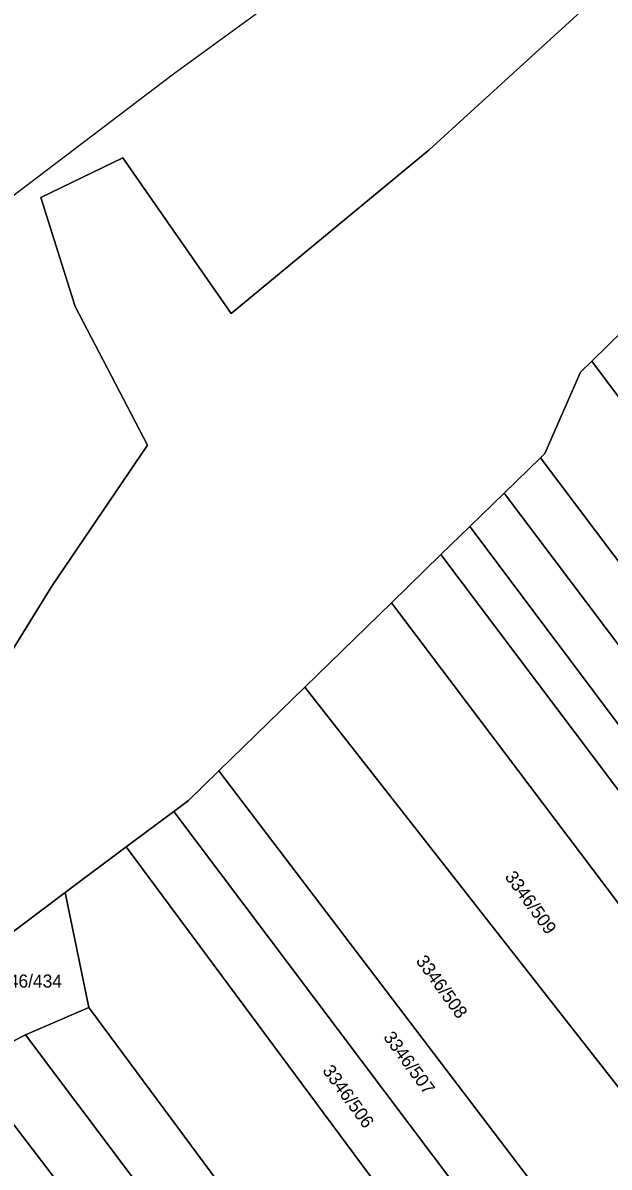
# Model space of a CAD drawing. Extents: x -262715 to -259381, y -1237238 to -1231182.
# Drawn here: x -262302.3 to -262212.1, y -1234785.2 to -1234609.3 of the extents above; entities that cross this region are included whole.
import ezdxf

# ---------------------------------------------------------------- set-up
doc = ezdxf.new("R2010")
doc.units = 0
for name, color, linetype in [('body_kn', 7, 'Continuous'), ('katuz_linie', 7, 'Continuous'), ('kladpar_druhypozemkov', 7, 'Continuous'), ('kladpar_hranice', 7, 'Continuous'), ('kladpar_parcelnecisla', 7, 'Continuous'), ('kladpar_plochy', 7, 'Continuous'), ('zuob_linie', 7, 'Continuous'), ('zuob_plochy', 7, 'Continuous')]:
    doc.layers.add(name, color=color, linetype=linetype)

msp = doc.modelspace()

# ---------------------------------------------------------------- linework, layer by layer
at = {"layer": 'body_kn'}
for p, q in [((-262279.11, -1234617.14), (-262279.11, -1234617.14)), ((-262286.9, -1234630.03), (-262286.9, -1234630.03)), ((-262239.79, -1234628.83), (-262239.79, -1234628.83)), ((-262299.51, -1234636.14), (-262299.51, -1234636.14)), ((-262294.24, -1234652.91), (-262294.24, -1234652.91)), ((-262270.23, -1234653.97), (-262270.23, -1234653.97)), ((-262214.78, -1234661.31), (-262214.78, -1234661.31)), ((-262216.5, -1234663), (-262216.5, -1234663)), ((-262283.09, -1234674.23), (-262283.09, -1234674.23)), ((-262222.69, -1234676.17), (-262222.69, -1234676.17)), ((-262222, -1234675.5), (-262222, -1234675.5)), ((-262228.24, -1234681.57), (-262228.24, -1234681.57)), ((-262233.53, -1234686.71), (-262233.53, -1234686.71)), ((-262237.98, -1234691.04), (-262237.98, -1234691.04)), ((-262297.81, -1234695.86), (-262297.81, -1234695.86)), ((-262245.59, -1234698.44), (-262245.59, -1234698.44)), ((-262258.9, -1234711.39), (-262258.9, -1234711.39)), ((-262272.15, -1234724.28), (-262272.15, -1234724.28)), ((-262276.8, -1234728.8), (-262276.8, -1234728.8)), ((-262279.05, -1234730.53), (-262279.05, -1234730.53)), ((-262286.37, -1234735.96), (-262286.37, -1234735.96)), ((-262286.37, -1234735.96), (-262286.37, -1234735.96)), ((-262295.76, -1234742.98), (-262295.76, -1234742.98)), ((-262295.76, -1234742.98), (-262295.76, -1234742.98)), ((-262292.12, -1234760.65), (-262292.12, -1234760.65)), ((-262292.12, -1234760.65), (-262292.12, -1234760.65)), ((-262301.84, -1234764.86), (-262301.84, -1234764.86)), ((-262301.84, -1234764.86), (-262301.84, -1234764.86))]:
    msp.add_line(p, q, dxfattribs=at)
at = {"layer": 'katuz_linie'}
msp.add_lwpolyline([(-262316.64, -1234790.23), (-262313.6, -1234780.15), (-262312.8, -1234777.5), (-262362.2, -1234784), (-262406.17, -1234740.01), (-262380.1, -1234681.14), (-262351.88, -1234658.38), (-262318.13, -1234646.68), (-262279.11, -1234617.14), (-262247.54, -1234594.15)], dxfattribs=at)
at = {"layer": 'kladpar_druhypozemkov'}
for p, q in [((-262221.83, -1234744.87), (-262221.83, -1234744.87)), ((-262300.21, -1234755.05), (-262300.21, -1234755.05)), ((-262235.5, -1234758.32), (-262235.5, -1234758.32)), ((-262246.98, -1234764.93), (-262246.98, -1234764.93)), ((-262249.79, -1234774.57), (-262249.79, -1234774.57))]:
    msp.add_line(p, q, dxfattribs=at)
at = {"layer": 'kladpar_hranice'}
for points in [[(-262380.1, -1234681.14), (-262351.88, -1234658.38), (-262318.13, -1234646.68), (-262279.11, -1234617.14), (-262247.54, -1234594.15)], [(-262214.17, -1234605.42), (-262239.79, -1234628.83), (-262270.23, -1234653.97), (-262286.9, -1234630.03), (-262299.51, -1234636.14), (-262294.24, -1234652.91), (-262283.09, -1234674.23), (-262297.81, -1234695.86), (-262310.59, -1234716.5), (-262319.43, -1234723.95), (-262340.23, -1234719.46), (-262351.92, -1234709.54), (-262363.74, -1234697.21), (-262380.1, -1234681.14)], [(-262310.59, -1234716.5), (-262297.81, -1234695.86), (-262283.09, -1234674.23), (-262294.24, -1234652.91), (-262299.51, -1234636.14), (-262286.9, -1234630.03), (-262270.23, -1234653.97), (-262239.79, -1234628.83), (-262214.17, -1234605.42)], [(-262209.85, -1234656.48), (-262214.78, -1234661.31), (-262216.5, -1234663), (-262222, -1234675.5), (-262222.69, -1234676.17), (-262228.24, -1234681.57), (-262233.53, -1234686.71), (-262237.98, -1234691.04), (-262245.59, -1234698.44), (-262258.9, -1234711.39), (-262272.15, -1234724.28), (-262276.8, -1234728.8), (-262279.05, -1234730.53), (-262286.37, -1234735.96), (-262295.76, -1234742.98), (-262306.2, -1234750.8)], [(-262116.99, -1234780.55), (-262123.92, -1234782.51), (-262214.78, -1234661.31), (-262209.85, -1234656.48), (-262116.99, -1234780.55)], [(-262123.92, -1234782.51), (-262132.16, -1234784.84), (-262138.53, -1234787.73), (-262222.69, -1234676.17), (-262222, -1234675.5), (-262216.5, -1234663), (-262214.78, -1234661.31), (-262123.92, -1234782.51)], [(-262138.53, -1234787.73), (-262145.74, -1234791), (-262228.24, -1234681.57), (-262222.69, -1234676.17), (-262138.53, -1234787.73)], [(-262145.74, -1234791), (-262152.8, -1234794.21), (-262233.53, -1234686.71), (-262228.24, -1234681.57), (-262145.74, -1234791)], [(-262152.8, -1234794.21), (-262158.31, -1234796.71), (-262237.98, -1234691.04), (-262233.53, -1234686.71), (-262152.8, -1234794.21)], [(-262158.31, -1234796.71), (-262168.02, -1234801.11), (-262245.59, -1234698.44), (-262237.98, -1234691.04), (-262158.31, -1234796.71)], [(-262168.02, -1234801.11), (-262181.61, -1234809.98), (-262258.9, -1234711.39), (-262245.59, -1234698.44), (-262168.02, -1234801.11)], [(-262181.61, -1234809.98), (-262198.51, -1234821.01), (-262272.15, -1234724.28), (-262258.9, -1234711.39), (-262181.61, -1234809.98)], [(-262198.51, -1234821.01), (-262206.81, -1234826.43), (-262279.05, -1234730.53), (-262276.8, -1234728.8), (-262272.15, -1234724.28), (-262198.51, -1234821.01)], [(-262206.81, -1234826.43), (-262215.17, -1234831.88), (-262286.37, -1234735.96), (-262279.05, -1234730.53), (-262206.81, -1234826.43)], [(-262286.37, -1234735.96), (-262215.17, -1234831.88), (-262231.43, -1234842.49), (-262292.12, -1234760.65), (-262295.76, -1234742.98), (-262286.37, -1234735.96)], [(-262295.76, -1234742.98), (-262292.12, -1234760.65), (-262301.84, -1234764.86), (-262310.79, -1234769.39), (-262306.2, -1234750.8), (-262295.76, -1234742.98)], [(-262292.12, -1234760.65), (-262231.43, -1234842.49), (-262237.77, -1234850.08), (-262301.84, -1234764.86), (-262292.12, -1234760.65)], [(-262301.84, -1234764.86), (-262237.77, -1234850.08), (-262243.56, -1234857.28), (-262310.79, -1234769.39), (-262301.84, -1234764.86)], [(-262310.79, -1234769.39), (-262243.56, -1234857.28), (-262249.67, -1234864.88), (-262313.6, -1234780.15), (-262312.8, -1234777.5), (-262310.79, -1234769.39)]]:
    msp.add_lwpolyline(points, dxfattribs=at)
at = {"layer": 'kladpar_plochy'}
for points in [[(-262214.17, -1234605.42), (-262239.79, -1234628.83), (-262270.23, -1234653.97), (-262286.9, -1234630.03), (-262299.51, -1234636.14), (-262294.24, -1234652.91), (-262283.09, -1234674.23), (-262297.81, -1234695.86), (-262310.59, -1234716.5), (-262319.43, -1234723.95), (-262340.23, -1234719.46), (-262351.92, -1234709.54), (-262363.74, -1234697.21), (-262380.1, -1234681.14), (-262351.88, -1234658.38), (-262318.13, -1234646.68), (-262279.11, -1234617.14), (-262247.54, -1234594.15)], [(-262310.59, -1234716.5), (-262297.81, -1234695.86), (-262283.09, -1234674.23), (-262294.24, -1234652.91), (-262299.51, -1234636.14), (-262286.9, -1234630.03), (-262270.23, -1234653.97), (-262239.79, -1234628.83), (-262214.17, -1234605.42)], [(-262209.85, -1234656.48), (-262214.78, -1234661.31), (-262216.5, -1234663), (-262222, -1234675.5), (-262222.69, -1234676.17), (-262228.24, -1234681.57), (-262233.53, -1234686.71), (-262237.98, -1234691.04), (-262245.59, -1234698.44), (-262258.9, -1234711.39), (-262272.15, -1234724.28), (-262276.8, -1234728.8), (-262279.05, -1234730.53), (-262286.37, -1234735.96), (-262295.76, -1234742.98), (-262306.2, -1234750.8)]]:
    msp.add_lwpolyline(points, dxfattribs=at)
for points in [[(-262116.99, -1234780.55), (-262123.92, -1234782.51), (-262214.78, -1234661.31), (-262209.85, -1234656.48)], [(-262123.92, -1234782.51), (-262132.16, -1234784.84), (-262138.53, -1234787.73), (-262222.69, -1234676.17), (-262222, -1234675.5), (-262216.5, -1234663), (-262214.78, -1234661.31)], [(-262138.53, -1234787.73), (-262145.74, -1234791), (-262228.24, -1234681.57), (-262222.69, -1234676.17)], [(-262145.74, -1234791), (-262152.8, -1234794.21), (-262233.53, -1234686.71), (-262228.24, -1234681.57)], [(-262152.8, -1234794.21), (-262158.31, -1234796.71), (-262237.98, -1234691.04), (-262233.53, -1234686.71)], [(-262158.31, -1234796.71), (-262168.02, -1234801.11), (-262245.59, -1234698.44), (-262237.98, -1234691.04)], [(-262168.02, -1234801.11), (-262181.61, -1234809.98), (-262258.9, -1234711.39), (-262245.59, -1234698.44)], [(-262181.61, -1234809.98), (-262198.51, -1234821.01), (-262272.15, -1234724.28), (-262258.9, -1234711.39)], [(-262198.51, -1234821.01), (-262206.81, -1234826.43), (-262279.05, -1234730.53), (-262276.8, -1234728.8), (-262272.15, -1234724.28)], [(-262206.81, -1234826.43), (-262215.17, -1234831.88), (-262286.37, -1234735.96), (-262279.05, -1234730.53)], [(-262286.37, -1234735.96), (-262215.17, -1234831.88), (-262231.43, -1234842.49), (-262292.12, -1234760.65), (-262295.76, -1234742.98)], [(-262295.76, -1234742.98), (-262292.12, -1234760.65), (-262301.84, -1234764.86), (-262310.79, -1234769.39), (-262306.2, -1234750.8)], [(-262292.12, -1234760.65), (-262231.43, -1234842.49), (-262237.77, -1234850.08), (-262301.84, -1234764.86)], [(-262301.84, -1234764.86), (-262237.77, -1234850.08), (-262243.56, -1234857.28), (-262310.79, -1234769.39)], [(-262310.79, -1234769.39), (-262243.56, -1234857.28), (-262249.67, -1234864.88), (-262313.6, -1234780.15), (-262312.8, -1234777.5)]]:
    msp.add_lwpolyline(points, close=True, dxfattribs=at)
at = {"layer": 'zuob_linie'}
for points in [[(-262318.13, -1234646.68), (-262279.11, -1234617.14), (-262247.54, -1234594.15)], [(-262209.85, -1234656.48), (-262214.78, -1234661.31), (-262216.5, -1234663), (-262222, -1234675.5), (-262222.69, -1234676.17), (-262228.24, -1234681.57), (-262233.53, -1234686.71), (-262237.98, -1234691.04), (-262245.59, -1234698.44), (-262258.9, -1234711.39), (-262272.15, -1234724.28), (-262276.8, -1234728.8), (-262279.05, -1234730.53), (-262286.37, -1234735.96), (-262295.76, -1234742.98), (-262306.2, -1234750.8)], [(-262306.2, -1234750.8), (-262295.76, -1234742.98), (-262286.37, -1234735.96), (-262279.05, -1234730.53), (-262276.8, -1234728.8), (-262272.15, -1234724.28), (-262258.9, -1234711.39), (-262245.59, -1234698.44), (-262237.98, -1234691.04), (-262233.53, -1234686.71), (-262228.24, -1234681.57), (-262222.69, -1234676.17), (-262222, -1234675.5), (-262216.5, -1234663), (-262214.78, -1234661.31), (-262209.85, -1234656.48)]]:
    msp.add_lwpolyline(points, dxfattribs=at)
at = {"layer": 'zuob_plochy'}
for points in [[(-262318.13, -1234646.68), (-262279.11, -1234617.14), (-262247.54, -1234594.15)], [(-262209.85, -1234656.48), (-262214.78, -1234661.31), (-262216.5, -1234663), (-262222, -1234675.5), (-262222.69, -1234676.17), (-262228.24, -1234681.57), (-262233.53, -1234686.71), (-262237.98, -1234691.04), (-262245.59, -1234698.44), (-262258.9, -1234711.39), (-262272.15, -1234724.28), (-262276.8, -1234728.8), (-262279.05, -1234730.53), (-262286.37, -1234735.96), (-262295.76, -1234742.98), (-262306.2, -1234750.8)], [(-262306.2, -1234750.8), (-262295.76, -1234742.98), (-262286.37, -1234735.96), (-262279.05, -1234730.53), (-262276.8, -1234728.8), (-262272.15, -1234724.28), (-262258.9, -1234711.39), (-262245.59, -1234698.44), (-262237.98, -1234691.04), (-262233.53, -1234686.71), (-262228.24, -1234681.57), (-262222.69, -1234676.17), (-262222, -1234675.5), (-262216.5, -1234663), (-262214.78, -1234661.31), (-262209.85, -1234656.48)]]:
    msp.add_lwpolyline(points, dxfattribs=at)

# ---------------------------------------------------------------- texts
at = {"layer": 'kladpar_parcelnecisla'}
for s, rotation, p in [('3346/509', 306, (-262228.24, -1234740.56)), ('3346/508', 306, (-262241.92, -1234753.5)), ('3346/434', 360, (-262307.4, -1234757.57)), ('3346/507', 306, (-262246.92, -1234765.21)), ('3346/506', 306, (-262256.29, -1234770.36))]:
    msp.add_text(s, height=2, rotation=rotation, dxfattribs=at).set_placement(p)

doc.saveas('drawing.dxf')
